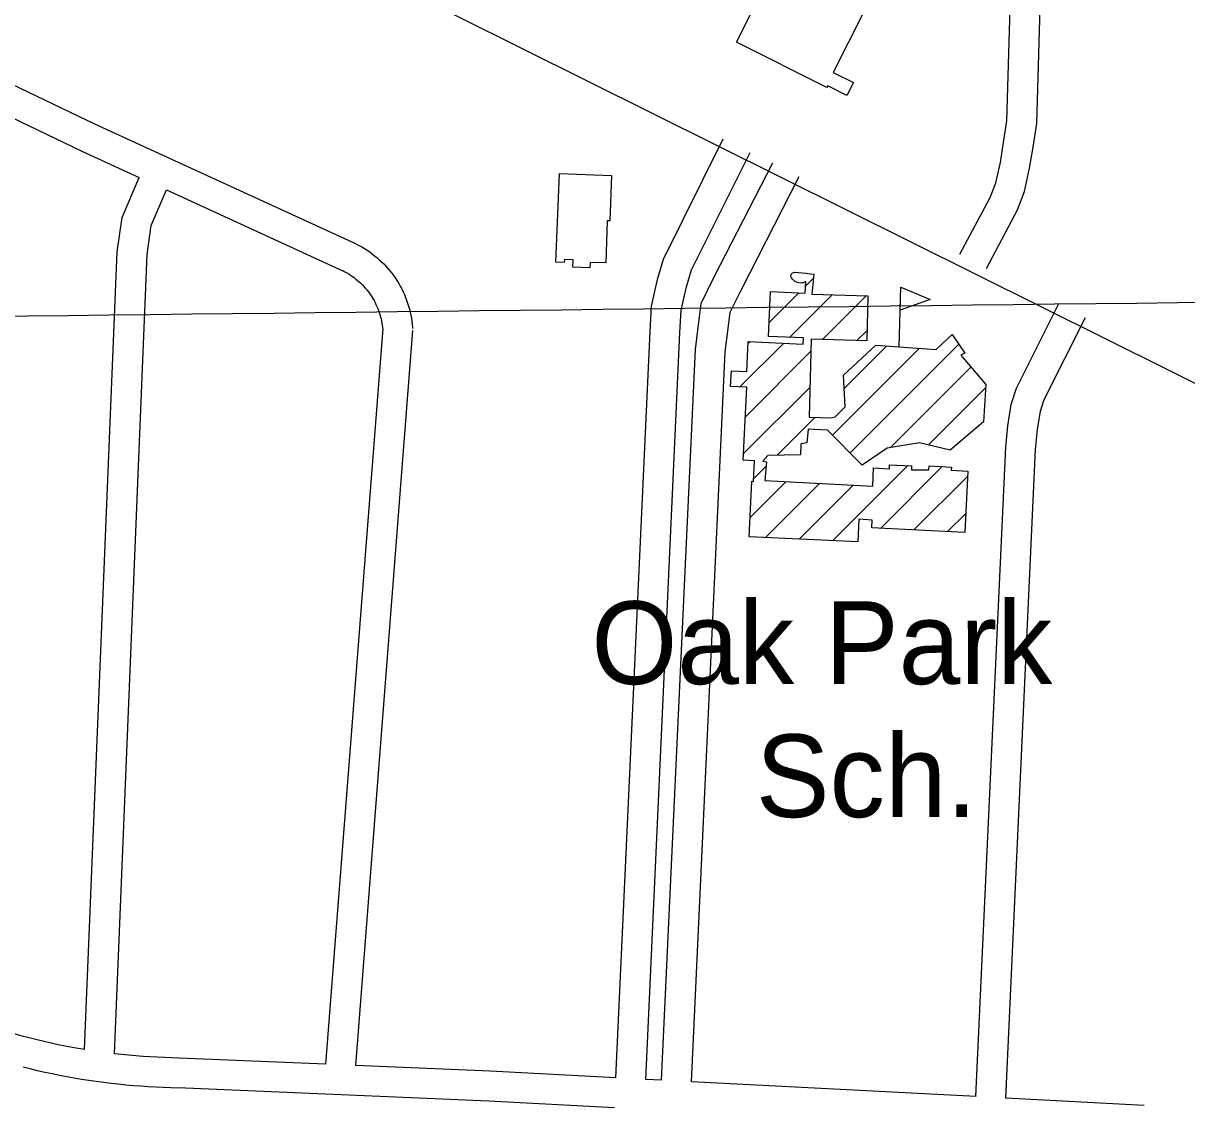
# Model space of a CAD drawing. Extents: x 3677843 to 3715951, y 511991 to 537744.
# Drawn here: x 3700134 to 3701301, y 522876 to 523964 of the extents above; entities that cross this region are included whole.
import ezdxf

# ---------------------------------------------------------------- set-up
doc = ezdxf.new("R2010")
doc.units = 0
for name, color, linetype in [('V-BLDG-IDEN', 7, 'Continuous'), ('V-BLDG-OTLN', 7, 'Continuous'), ('V-GRID-MAJR', 7, 'Continuous'), ('V-ROAD-CNTR', 7, 'Continuous')]:
    doc.layers.add(name, color=color, linetype=linetype)

msp = doc.modelspace()

# ---------------------------------------------------------------- linework, layer by layer
at = {"layer": 'V-BLDG-OTLN'}
for p, q in [((3700919.1, 523700.6), (3700926.9, 523708.4)), ((3701013, 523639.3), (3701014.4, 523699.3)), ((3700882.3, 523663.9), (3700912.1, 523693.7)), ((3700902.8, 523649), (3700945.5, 523691.7)), ((3700936, 523646.8), (3700979.9, 523690.7)), ((3700970.3, 523645.8), (3700980.6, 523656)), ((3700853.1, 523599.3), (3700897, 523643.2)), ((3700861.4, 523643), (3700863.3, 523644.8)), ((3700957.7, 523597.8), (3701000.1, 523640.2)), ((3700963.7, 523533.1), (3701072.7, 523642.1)), ((3700858.6, 523569.4), (3700924.3, 523635.1)), ((3700946, 523550.8), (3701033.2, 523638)), ((3701004.3, 523538.3), (3701084.9, 523619)), ((3700856.8, 523532.3), (3700923.2, 523598.7)), ((3701042.3, 523541), (3701099.5, 523598.2)), ((3700890.6, 523530.7), (3700928.6, 523568.8)), ((3700866.8, 523506.9), (3700879.2, 523519.4)), ((3700946.3, 523445), (3701021.6, 523520.3)), ((3700994, 523457.3), (3701056, 523519.4)), ((3700863.1, 523467.9), (3700899.3, 523504.1)), ((3700878.8, 523448.2), (3700932.9, 523502.4)), ((3700912.5, 523446.6), (3700966.6, 523500.6)), ((3701027.7, 523455.7), (3701081.5, 523509.5)), ((3701061.5, 523454.1), (3701079.8, 523472.4))]:
    msp.add_line(p, q, dxfattribs=at)
for points in [[(3700940.4, 523899.7), (3700849.7, 523945.1), (3700942.4, 524130.6), (3701032.8, 524086.5), (3701017.6, 524058), (3701028.1, 524053.9), (3701014.1, 524030.3), (3701006.8, 524034), (3700946.7, 523914.8), (3700967, 523904.6), (3700960.4, 523891.5), (3700941.2, 523901.2)], [(3700724.2, 523811.3), (3700722.5, 523765.9), (3700719.9, 523766), (3700718.4, 523723.6), (3700702.7, 523724.2), (3700702.5, 523718.7), (3700685.4, 523719.3), (3700685.7, 523726.8), (3700677, 523727.2), (3700676.9, 523724), (3700668.5, 523724.3), (3700672, 523813.4)], [(3701078.8, 523453.3), (3700985.3, 523457.8), (3700985.7, 523465.7), (3700972.5, 523466.4), (3700971.4, 523443.8), (3700862.2, 523449), (3700864.9, 523504.6), (3700866.6, 523504.5), (3700867.6, 523525.1), (3700856.5, 523525.6), (3700860, 523599), (3700843.7, 523599.8), (3700844.5, 523615.4), (3700860, 523614.6), (3700861.5, 523644.9), (3700916.7, 523642.3), (3700917, 523648.4), (3700881.7, 523650), (3700883.8, 523695), (3700918.7, 523693.4), (3700919.3, 523704.9), (3700918, 523704.2), (3700916.5, 523703.8), (3700915.1, 523703.6), (3700913.6, 523703.5), (3700912.1, 523703.7), (3700910.7, 523704.1), (3700909.3, 523704.7), (3700908, 523705.4), (3700906.9, 523706.3), (3700905.8, 523707.4), (3700905, 523708.6), (3700904.3, 523710), (3700904.3, 523710.9), (3700904.5, 523711.8), (3700905, 523712.6), (3700905.6, 523713.3), (3700906.3, 523713.8), (3700907.1, 523714.2), (3700908, 523714.3), (3700919.8, 523713.4), (3700921.3, 523713.2), (3700927.3, 523712.5), (3700925.4, 523692.3), (3700981.5, 523690.7), (3700980.3, 523645.5), (3700924.6, 523647.1), (3700922.4, 523569), (3700944.6, 523568.3), (3700948.5, 523569.1), (3700958.7, 523579.4), (3700956.9, 523611.1), (3700989.5, 523641), (3701050, 523636.8), (3701066.2, 523651.7), (3701078.9, 523633), (3701074.6, 523631), (3701099.7, 523601.8), (3701097.6, 523564.2), (3701064.1, 523535.8), (3701033.2, 523543.1), (3701000.7, 523537.7), (3700975.9, 523520.9), (3700940.8, 523555.9), (3700921.4, 523557), (3700920.3, 523543.1), (3700914.3, 523542.3), (3700914, 523531.2), (3700881.1, 523530.6), (3700876, 523524.6), (3700879.6, 523524.2), (3700878.2, 523505.2), (3700986.4, 523499.6), (3700987, 523518.2), (3701003.3, 523517.2), (3701003.2, 523521.1), (3701025.4, 523520.1), (3701025.1, 523516.1), (3701042.5, 523516.2), (3701042.9, 523520.2), (3701065.5, 523518.8), (3701065.1, 523515.6), (3701081.8, 523514.6)], [(3701014.4, 523699.3), (3701044.1, 523687), (3701013.8, 523676.2)]]:
    msp.add_lwpolyline(points, close=True, dxfattribs=at)
at = {"layer": 'V-GRID-MAJR'}
msp.add_spline([(3697869.7, 523644.4), (3703148.4, 523705.4), (3708427.1, 523767.2), (3713705.8, 523829.8)], degree=3, dxfattribs=at)
at = {"layer": 'V-ROAD-CNTR'}
for points in [[(3701073.9, 523732.3), (3701104.2, 523789.3), (3701109.7, 523803.9), (3701114.4, 523824.5), (3701117.6, 523844.5), (3701121, 523866.3), (3701131.8, 524239.2), (3701137.2, 524261.5), (3701184.5, 524410.1), (3701187.9, 524474.3), (3701207.3, 524957.3)], [(3701100.4, 523718.2), (3701131.6, 523776.9), (3701138.5, 523795.3), (3701143.8, 523818.8), (3701147.2, 523839.8), (3701150.9, 523863.6), (3701161.7, 524235.2), (3701166.1, 524253.5), (3701214.3, 524404.7), (3701217.9, 524472.9), (3701237.3, 524956.1)], [(3705609.4, 521493.1), (3703816, 522371.4), (3702530, 523014.4), (3702175.6, 523184.4), (3701801.6, 523367), (3701415.4, 523550.3), (3698940.9, 524781.2)], [(3700031, 523946.8), (3700205.4, 523863.1), (3700467.9, 523742.8)], [(3700024.2, 523916.8), (3700192.7, 523835.9), (3700250.4, 523809.5)], [(3700728.7, 522906), (3700762.9, 523655), (3700764.4, 523680.3), (3700770.5, 523707), (3700776.4, 523727.5), (3700836.4, 523848)], [(3700758.7, 522904.4), (3700792.8, 523653.4), (3700794.2, 523676.1), (3700799.6, 523699.6), (3700804.4, 523716.6), (3700863.3, 523834.6)], [(3700774.5, 522903.6), (3700808.4, 523636.8), (3700811.1, 523658.9), (3700814.2, 523683), (3700827.4, 523709.8), (3700886, 523824)], [(3700195.6, 522934.4), (3700228.4, 523734.8), (3700233.1, 523769.2), (3700250.4, 523809.5)], [(3700804.5, 522902.1), (3700838.4, 523634.4), (3700840.8, 523655.2), (3700843.3, 523674.2), (3700854.2, 523696.3), (3700912.7, 523810.3)], [(3700225.5, 522930), (3700258.3, 523732.2), (3700262.3, 523761.1), (3700277.7, 523797)], [(3700277.7, 523797), (3700455.4, 523715.5)], [(3700468.5, 523742.5), (3700471.1, 523741.2), (3700473.8, 523739.7), (3700476.4, 523738.1), (3700479, 523736.4), (3700481.6, 523734.7), (3700484.1, 523732.8), (3700486.5, 523730.9), (3700488.9, 523729), (3700491.2, 523726.9), (3700493.5, 523724.8), (3700495.7, 523722.6), (3700497.8, 523720.4), (3700499.9, 523718.1), (3700501.9, 523715.7), (3700503.8, 523713.3), (3700505.7, 523710.8), (3700507.4, 523708.2), (3700509.1, 523705.6), (3700510.7, 523703), (3700512.3, 523700.3), (3700513.7, 523697.6), (3700515.1, 523694.8), (3700516.4, 523692), (3700517.5, 523689.1), (3700518.7, 523686.2), (3700519.7, 523683.3), (3700520.6, 523680.3), (3700521.4, 523677.4), (3700522.2, 523674.4), (3700522.8, 523671.3), (3700523.4, 523668.3), (3700523.9, 523665.2), (3700524.3, 523662.2), (3700524.6, 523659.2), (3700524.6, 523658)], [(3700454.7, 523715.9), (3700456.8, 523714.7), (3700458.8, 523713.7), (3700460.6, 523712.6), (3700462.5, 523711.4), (3700464.3, 523710.1), (3700466.1, 523708.9), (3700467.8, 523707.5), (3700469.5, 523706.1), (3700471.1, 523704.7), (3700472.7, 523703.2), (3700474.3, 523701.6), (3700475.8, 523700.1), (3700477.2, 523698.4), (3700478.6, 523696.7), (3700480, 523695), (3700481.3, 523693.3), (3700482.5, 523691.5), (3700483.7, 523689.6), (3700484.9, 523687.8), (3700486, 523685.9), (3700487, 523683.9), (3700487.9, 523682), (3700488.8, 523680), (3700489.7, 523678), (3700490.5, 523675.9), (3700491.2, 523673.9), (3700491.8, 523671.8), (3700492.4, 523669.7), (3700493, 523667.5), (3700493.4, 523665.4), (3700493.8, 523663.3), (3700494.2, 523661.1), (3700494.4, 523658.9), (3700494.7, 523656.7), (3700494.7, 523655.8)], [(3701089.9, 522887.2), (3701119.9, 523538.7), (3701122, 523560.2), (3701125.3, 523581.7), (3701130.5, 523597.9), (3701172.9, 523682.4)], [(3701119.9, 522885.7), (3701149.8, 523536.5), (3701151.8, 523556.4), (3701154.6, 523574.8), (3701158.4, 523586.6), (3701199.7, 523668.9)], [(3700494.7, 523658), (3700437.3, 522919.6)], [(3700524.6, 523655.7), (3700467.3, 522918.3)], [(3700195.6, 522934.4), (3700183.2, 522936.6), (3700176.1, 522937.9), (3700169.1, 522939.3), (3700162.1, 522940.8), (3700155.1, 522942.4), (3700148.1, 522944), (3700141.2, 522945.7), (3700134.3, 522947.5), (3700127.3, 522949.4), (3700120.4, 522951.4), (3700113.6, 522953.4), (3700106.7, 522955.5), (3700099.9, 522957.6), (3700093.1, 522959.9), (3700086.3, 522962.2), (3700079.5, 522964.6), (3700072.8, 522967.1), (3700066.1, 522969.6), (3700062.1, 522971.2)], [(3700290.1, 522925.8), (3700282.9, 522926), (3700275.7, 522926.3), (3700268.5, 522926.6), (3700261.4, 522927), (3700254.2, 522927.5), (3700247.1, 522928), (3700225.5, 522930)], [(3700289.4, 522895.8), (3700282, 522896), (3700274.5, 522896.3), (3700267, 522896.6), (3700259.5, 522897), (3700252, 522897.6), (3700244.6, 522898.1), (3700237.1, 522898.8), (3700229.7, 522899.6), (3700222.2, 522900.4), (3700214.8, 522901.3), (3700207.3, 522902.3), (3700199.9, 522903.4), (3700192.5, 522904.5), (3700185.1, 522905.8), (3700177.8, 522907.1), (3700170.4, 522908.5), (3700163, 522910), (3700155.7, 522911.5), (3700148.4, 522913.1), (3700141.1, 522914.9), (3700133.8, 522916.7)], [(3700437.3, 522919.6), (3700290.4, 522925.8)], [(3700728.7, 522906), (3700602.5, 522912.6), (3700467.3, 522918.3)], [(3700774.5, 522903.6), (3700758.7, 522904.4)], [(3700727.4, 522876), (3700601.1, 522882.6), (3700289.1, 522895.9)], [(3701090, 522887.2), (3700804.5, 522902.1)], [(3701258.6, 522878.4), (3701119.9, 522885.7)]]:
    msp.add_lwpolyline(points, dxfattribs=at)

# ---------------------------------------------------------------- texts
at = {"layer": 'V-BLDG-IDEN'}
for s, p in [('Oak Park', (3700704, 523301.1)), ('Sch.', (3700869, 523167.6))]:
    msp.add_text(s, height=83, dxfattribs=at).set_placement(p)

doc.saveas('drawing.dxf')
